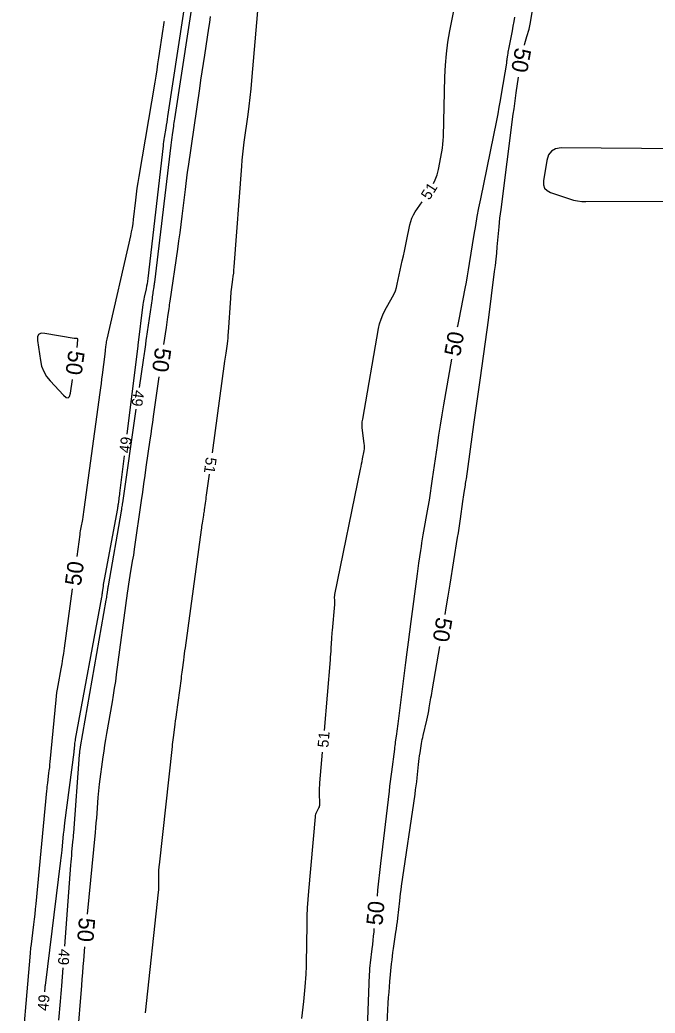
# Model space of a CAD drawing. Extents: x 2384780 to 2405861, y 547869 to 573706.
# Drawn here: x 2396741.7 to 2396858.8, y 554087 to 554270.2 of the extents above; entities that cross this region are included whole.
import ezdxf

# ---------------------------------------------------------------- set-up
doc = ezdxf.new("R2010")
doc.units = 0
doc.layers.add('Old_Level_60', color=7, linetype='Continuous')
doc.layers.add('Old_Level_61', color=7, linetype='Continuous')

msp = doc.modelspace()

# ---------------------------------------------------------------- linework, layer by layer
at = {"layer": 'Old_Level_60'}
for points in [[(2396772.7135, 554277.265), (2396768.93325, 554252.35175), (2396768.8505, 554251.81325), (2396768.7655, 554251.27525), (2396768.67825, 554250.7375), (2396768.589, 554250.20025), (2396768.2935, 554248.44525), (2396768.23275, 554248.069), (2396768.17675, 554247.692), (2396768.126, 554247.314), (2396768.08, 554246.93575), (2396765.2765, 554222.4755), (2396765.2145, 554221.994), (2396765.1395, 554221.51475), (2396765.05125, 554221.03775), (2396764.94975, 554220.563), (2396764.597, 554219.016), (2396764.5255, 554218.68375), (2396764.4625, 554218.35), (2396764.40825, 554218.01475), (2396764.36225, 554217.678), (2396763.4345, 554210.16675), (2396763.433, 554210.15575), (2396763.43175, 554210.14475), (2396763.43025, 554210.13375), (2396763.42875, 554210.12275), (2396763.424, 554210.087), (2396763.42275, 554210.0795), (2396763.42175, 554210.07175), (2396763.421, 554210.064), (2396763.42, 554210.05625), (2396761.40875, 554193.77225)], [(2396763.73525, 554202.35825), (2396764.4735, 554207.44075), (2396764.5305, 554207.834), (2396764.58725, 554208.22725), (2396764.64375, 554208.6205), (2396764.7, 554209.014), (2396764.883, 554210.29875), (2396764.92225, 554210.57425), (2396764.96175, 554210.8495), (2396765.0015, 554211.12475), (2396765.04125, 554211.4), (2396766.1125, 554218.77975), (2396766.156, 554219.07925), (2396766.1995, 554219.3785), (2396766.243, 554219.67775), (2396766.28675, 554219.97725), (2396766.42975, 554220.955), (2396766.45975, 554221.1645), (2396766.48825, 554221.37425), (2396766.5155, 554221.58425), (2396766.54125, 554221.7945), (2396769.56175, 554247.042), (2396769.621, 554247.52475), (2396769.6835, 554248.00725), (2396769.749, 554248.48925), (2396769.81775, 554248.971), (2396770.04725, 554250.5435), (2396770.0965, 554250.88025), (2396770.1465, 554251.21725), (2396770.19725, 554251.554), (2396770.24825, 554251.8905), (2396774.1165, 554277.22875)], [(2396817.95025, 554240.0055), (2396818.2475, 554240.637), (2396818.57925, 554241.579), (2396818.8175, 554242.5595), (2396819.443, 554245.825), (2396819.5625, 554246.5265), (2396819.65275, 554247.23075), (2396819.71375, 554247.9385), (2396819.7455, 554248.64925), (2396820.0125, 554259.6755), (2396820.10975, 554261.80075), (2396820.2985, 554263.91575), (2396820.57875, 554266.02075), (2396820.9505, 554268.1155), (2396822.31425, 554274.94175)], [(2396785.47975, 554271.8335), (2396784.38475, 554258.98175), (2396784.24025, 554257.40775), (2396784.07525, 554255.836), (2396783.89, 554254.2665), (2396783.684, 554252.6995), (2396782.978, 554247.58375), (2396782.83525, 554246.48675), (2396782.71025, 554245.38775), (2396782.6025, 554244.287), (2396782.51225, 554243.18425), (2396781.1395, 554224.59325), (2396781.0925, 554224.018), (2396781.03675, 554223.4435), (2396780.97225, 554222.87), (2396780.89875, 554222.29725), (2396780.64425, 554220.42825), (2396780.59325, 554220.0275), (2396780.5495, 554219.626), (2396780.51325, 554219.2235), (2396780.484, 554218.8205), (2396780.086, 554212.545), (2396780.0475, 554212.014), (2396779.99875, 554211.48375), (2396779.94, 554210.95475), (2396779.87125, 554210.42675), (2396779.6305, 554208.70325), (2396779.57925, 554208.334), (2396779.528, 554207.9645), (2396779.477, 554207.59525), (2396779.42625, 554207.22575), (2396777.11575, 554190.33575)], [(2396863.65475, 554246.3905), (2396841.477, 554246.5325), (2396840.43475, 554246.395), (2396839.6395, 554245.96775), (2396839.091, 554245.2505), (2396838.7895, 554244.24325), (2396838.20775, 554240.48), (2396838.19525, 554239.74125), (2396838.40675, 554239.13825), (2396838.8425, 554238.67075), (2396839.5025, 554238.33875), (2396842.96575, 554237.15325), (2396843.71325, 554236.9315), (2396844.47125, 554236.7735), (2396845.23975, 554236.68), (2396846.019, 554236.6505), (2396868.836, 554236.72575)], [(2396797.80775, 554139.12825), (2396798.9205, 554152.13625), (2396798.96525, 554152.678), (2396799.007, 554153.22025), (2396799.0455, 554153.7625), (2396799.08125, 554154.305), (2396799.19225, 554156.07775), (2396799.21725, 554156.45775), (2396799.2445, 554156.83725), (2396799.27425, 554157.21675), (2396799.306, 554157.596), (2396799.72225, 554162.37575), (2396799.735, 554162.55675), (2396799.74175, 554162.7375), (2396799.74225, 554162.91875), (2396799.737, 554163.1), (2396799.70975, 554163.692), (2396799.70775, 554163.8185), (2396799.71375, 554163.9445), (2396799.7275, 554164.07), (2396799.749, 554164.1945), (2396804.4825, 554187.34425), (2396804.5765, 554187.8085), (2396804.6685, 554188.27325), (2396804.75875, 554188.7385), (2396804.84725, 554189.204), (2396805.1325, 554190.72525), (2396805.1805, 554191.0515), (2396805.20175, 554191.3785), (2396805.1965, 554191.706), (2396805.1645, 554192.03425), (2396804.8315, 554194.45775), (2396804.78025, 554194.9765), (2396804.76975, 554195.49475), (2396804.79975, 554196.012), (2396804.87025, 554196.52875), (2396807.81425, 554213.27525), (2396808.002, 554214.13525), (2396808.2585, 554214.971), (2396808.5835, 554215.7825), (2396808.97725, 554216.56975), (2396810.37575, 554219.102), (2396810.6545, 554219.6525), (2396810.89125, 554220.21875), (2396811.08625, 554220.80075), (2396811.23925, 554221.3985), (2396812.17675, 554225.70225), (2396812.3745, 554226.618), (2396812.569, 554227.5345), (2396812.7605, 554228.45175), (2396812.9485, 554229.36975), (2396813.55725, 554232.3695), (2396813.717, 554233), (2396813.93525, 554233.60625), (2396814.212, 554234.18825), (2396814.54725, 554234.74575), (2396815.80825, 554236.6315)], [(2396749.962, 554099.367), (2396751.1015, 554114.323), (2396751.148, 554114.91275), (2396751.197, 554115.502), (2396751.24925, 554116.09125), (2396751.304, 554116.68025), (2396751.488, 554118.6035), (2396751.52625, 554119.01575), (2396751.56225, 554119.42825), (2396751.59625, 554119.84075), (2396751.628, 554120.25375), (2396752.69475, 554134.654), (2396752.70675, 554134.801), (2396752.72075, 554134.94775), (2396752.737, 554135.09425), (2396752.7555, 554135.2405), (2396752.819, 554135.71825), (2396752.833, 554135.8205), (2396752.84825, 554135.92275), (2396752.8645, 554136.0245), (2396752.88175, 554136.1265), (2396757.61375, 554163.1725), (2396757.65825, 554163.43425), (2396757.7, 554163.69625), (2396757.739, 554163.959), (2396757.77525, 554164.222), (2396757.88925, 554165.08175), (2396757.91475, 554165.266), (2396757.942, 554165.44975), (2396757.9715, 554165.63325), (2396758.0025, 554165.8165), (2396760.416, 554179.551), (2396760.4425, 554179.7055), (2396760.46775, 554179.86025), (2396760.49175, 554180.01525), (2396760.5145, 554180.17025), (2396760.58675, 554180.67725), (2396760.60225, 554180.786), (2396760.61775, 554180.89475), (2396760.6335, 554181.00325), (2396760.64925, 554181.112), (2396763.16025, 554198.39975)], [(2396760.9185, 554189.8025), (2396760.06775, 554182.91425), (2396760.032, 554182.6295), (2396759.9955, 554182.34475), (2396759.95825, 554182.06025), (2396759.92, 554181.77575), (2396759.79375, 554180.847), (2396759.7655, 554180.648), (2396759.73475, 554180.4495), (2396759.70175, 554180.2515), (2396759.66625, 554180.05375), (2396757.2405, 554166.992), (2396757.18275, 554166.671), (2396757.129, 554166.34925), (2396757.07925, 554166.027), (2396757.03325, 554165.70425), (2396756.889, 554164.64875), (2396756.857, 554164.42275), (2396756.822, 554164.197), (2396756.7845, 554163.972), (2396756.7445, 554163.74725), (2396751.90175, 554137.52025), (2396751.86075, 554137.283), (2396751.82475, 554137.04475), (2396751.79425, 554136.806), (2396751.76875, 554136.5665), (2396751.6945, 554135.783), (2396751.678, 554135.615), (2396751.66, 554135.4475), (2396751.6405, 554135.28), (2396751.61975, 554135.1125), (2396749.94875, 554122.1185), (2396749.86275, 554121.4275), (2396749.7825, 554120.736), (2396749.708, 554120.0435), (2396749.639, 554119.35075), (2396749.4235, 554117.08625), (2396749.3755, 554116.601), (2396749.324, 554116.1165), (2396749.269, 554115.63225), (2396749.2105, 554115.14825), (2396746.3365, 554092.09625), (2396746.33225, 554092.06125), (2396746.3285, 554092.026), (2396746.325, 554091.991), (2396746.32175, 554091.95575), (2396746.312, 554091.84075), (2396746.30975, 554091.81625), (2396746.30775, 554091.7915), (2396746.30575, 554091.76675), (2396746.3035, 554091.74225), (2396746.23475, 554090.9345)], [(2396776.5735, 554186.37275), (2396776.043, 554182.4935), (2396775.99275, 554182.12825), (2396775.9425, 554181.76275), (2396775.89175, 554181.3975), (2396775.841, 554181.03225), (2396775.67425, 554179.839), (2396775.638, 554179.58325), (2396775.6005, 554179.328), (2396775.56175, 554179.07275), (2396775.522, 554178.8175), (2396775.29, 554177.3555), (2396775.24125, 554177.04225), (2396775.194, 554176.7285), (2396775.1485, 554176.4145), (2396775.10475, 554176.1005), (2396772.1305, 554154.36425), (2396772.05475, 554153.806), (2396771.98025, 554153.2475), (2396771.9075, 554152.68875), (2396771.83575, 554152.12975), (2396771.60425, 554150.30375), (2396771.554, 554149.9125), (2396771.503, 554149.52125), (2396771.451, 554149.13025), (2396771.398, 554148.7395), (2396770.48975, 554142.1005), (2396770.41, 554141.5115), (2396770.33175, 554140.92225), (2396770.25525, 554140.33275), (2396770.18025, 554139.74325), (2396769.938, 554137.81675), (2396769.88675, 554137.40375), (2396769.83725, 554136.99075), (2396769.7895, 554136.57725), (2396769.74325, 554136.16375), (2396767.3515, 554114.34925), (2396767.338, 554114.22525), (2396767.325, 554114.1015), (2396767.3125, 554113.97775), (2396767.3, 554113.85375), (2396767.26025, 554113.449), (2396767.253, 554113.362), (2396767.24825, 554113.27525), (2396767.24575, 554113.18825), (2396767.24575, 554113.101), (2396767.275, 554111.07425), (2396767.27475, 554110.64), (2396767.261, 554110.20675), (2396767.23375, 554109.774), (2396767.19325, 554109.34175), (2396764.76675, 554087.10725)], [(2396793.63925, 554086.00875), (2396794.00575, 554089.15725), (2396794.081, 554089.8325), (2396794.149, 554090.508), (2396794.2105, 554091.1845), (2396794.26475, 554091.8615), (2396794.4405, 554094.201), (2396794.4745, 554094.70225), (2396794.5005, 554095.20425), (2396794.519, 554095.70625), (2396794.5295, 554096.20875), (2396794.62625, 554103.3685), (2396794.66125, 554104.902), (2396794.72525, 554106.434), (2396794.81775, 554107.96475), (2396794.93925, 554109.49375), (2396796.15675, 554123.19825), (2396796.19075, 554123.446), (2396796.24825, 554123.68675), (2396796.32925, 554123.92075), (2396796.434, 554124.14775), (2396796.81375, 554124.87825), (2396796.8845, 554125.03725), (2396796.934, 554125.20125), (2396796.96225, 554125.37025), (2396796.969, 554125.54425), (2396796.9245, 554127.66675), (2396796.92075, 554128.12125), (2396796.9295, 554128.5755), (2396796.95, 554129.02925), (2396796.98275, 554129.48275), (2396797.467, 554135.14275)], [(2396748.89575, 554085.74825), (2396749.17575, 554089.15975), (2396749.23525, 554089.89075), (2396749.2935, 554090.62175), (2396749.35075, 554091.353), (2396749.407, 554092.08425), (2396749.658, 554095.37875)]]:
    msp.add_lwpolyline(points, dxfattribs=at)
at = {"layer": 'Old_Level_61'}
for points in [[(2396834.68875, 554265.50425), (2396834.75025, 554265.77), (2396834.8595, 554266.203), (2396834.97725, 554266.6335), (2396835.1035, 554267.062), (2396835.5305, 554268.45775), (2396835.61675, 554268.758), (2396835.693, 554269.06075), (2396835.759, 554269.36575), (2396835.81475, 554269.67325), (2396838.558, 554286.3905)], [(2396768.2845, 554269.83475), (2396768.255, 554269.65675), (2396768.18775, 554269.24025), (2396768.122, 554268.8235), (2396768.05775, 554268.4065), (2396767.26125, 554263.15675), (2396767.08825, 554262.032), (2396766.91075, 554260.90825), (2396766.72875, 554259.785), (2396766.542, 554258.66275), (2396763.61425, 554241.27), (2396763.43875, 554240.18425), (2396763.27775, 554239.09675), (2396763.131, 554238.007), (2396762.9985, 554236.91525), (2396762.5895, 554233.3455), (2396762.49125, 554232.58225), (2396762.37225, 554231.82275), (2396762.2325, 554231.06675), (2396762.0715, 554230.31425), (2396757.72875, 554211.276), (2396757.677, 554211.03475), (2396757.63125, 554210.79275), (2396757.59175, 554210.5495), (2396757.5585, 554210.305), (2396757.4375, 554209.32625), (2396757.42725, 554209.24425), (2396757.41675, 554209.1625), (2396757.406, 554209.08075), (2396757.395, 554208.999), (2396757.35875, 554208.73175), (2396757.351, 554208.67475), (2396757.3435, 554208.6175), (2396757.336, 554208.56), (2396757.329, 554208.50275), (2396756.86125, 554204.71575), (2396756.75975, 554203.9045), (2396756.65575, 554203.0935), (2396756.54925, 554202.28275), (2396756.4405, 554201.4725), (2396753.504, 554179.87825), (2396753.439, 554179.4195), (2396753.36825, 554178.9615), (2396753.29175, 554178.5045), (2396753.21, 554178.0485), (2396752.9335, 554176.55975), (2396752.87625, 554176.2405), (2396752.82275, 554175.92075), (2396752.773, 554175.60025), (2396752.72725, 554175.279), (2396752.17125, 554171.20425)], [(2396768.23975, 554210.2805), (2396768.69275, 554213.45975), (2396768.7615, 554213.94025), (2396768.83025, 554214.42075), (2396768.8995, 554214.90125), (2396768.96925, 554215.3815), (2396769.197, 554216.95075), (2396769.24575, 554217.287), (2396769.29475, 554217.62325), (2396769.34375, 554217.9595), (2396769.39275, 554218.29575), (2396770.79425, 554227.886), (2396771.01025, 554229.39775), (2396771.21625, 554230.91075), (2396771.4125, 554232.42525), (2396771.59875, 554233.941), (2396772.1915, 554238.89475), (2396772.32175, 554239.95575), (2396772.459, 554241.01575), (2396772.60325, 554242.075), (2396772.75425, 554243.13325), (2396774.85025, 554257.4985), (2396775.07475, 554259.0285), (2396775.30175, 554260.558), (2396775.5315, 554262.08725), (2396775.7635, 554263.61625), (2396776.526, 554268.61), (2396776.68875, 554269.68025), (2396776.8505, 554270.7505)], [(2396832.8545, 554270.67075), (2396832.718, 554269.82625), (2396832.57025, 554268.98375), (2396832.41075, 554268.14325), (2396831.73975, 554264.7295), (2396831.69175, 554264.477), (2396831.64775, 554264.22375), (2396831.607, 554263.97025), (2396831.57, 554263.71575), (2396831.455, 554262.88425), (2396831.42975, 554262.706), (2396831.40325, 554262.528), (2396831.37575, 554262.35025), (2396831.347, 554262.17275), (2396830.40875, 554256.48), (2396830.202, 554255.26125), (2396829.9835, 554254.0445), (2396829.75375, 554252.83), (2396829.5125, 554251.6175), (2396826.561, 554237.13875), (2396826.2375, 554235.5075), (2396825.93175, 554233.873), (2396825.6435, 554232.2355), (2396825.37275, 554230.5945), (2396824.5175, 554225.22925), (2396824.329, 554224.0805), (2396824.13, 554222.93375), (2396823.921, 554221.7885), (2396823.70125, 554220.64525), (2396822.5775, 554214.93275), (2396822.33975, 554213.708), (2396822.30425, 554213.5195)], [(2396820.068, 554160.54125), (2396820.26475, 554161.72025), (2396820.62775, 554163.9265), (2396820.9865, 554166.13375), (2396822.3715, 554174.71875), (2396822.50775, 554175.57775), (2396822.639, 554176.4375), (2396822.76525, 554177.298), (2396822.8865, 554178.15925), (2396823.32575, 554181.33925), (2396823.385, 554181.7595), (2396823.44675, 554182.17925), (2396823.51075, 554182.59875), (2396823.57725, 554183.018), (2396823.79825, 554184.3865), (2396823.84475, 554184.68), (2396823.8895, 554184.9735), (2396823.93275, 554185.2675), (2396823.97425, 554185.5615), (2396825.357, 554195.5775), (2396825.6545, 554197.7235), (2396825.95425, 554199.86925), (2396826.2565, 554202.01475), (2396826.56125, 554204.15975), (2396828.074, 554214.76925), (2396828.07425, 554214.76975), (2396828.07425, 554214.7705), (2396828.07425, 554214.771), (2396828.0745, 554214.7715), (2396828.07475, 554214.77325), (2396828.07475, 554214.77375), (2396828.07475, 554214.774), (2396828.07475, 554214.7745), (2396828.075, 554214.775), (2396829.1925, 554223.75375), (2396829.329, 554224.889), (2396829.45575, 554226.02525), (2396829.57325, 554227.16225), (2396829.681, 554228.30075), (2396830.01725, 554232.0205), (2396830.09325, 554232.81725), (2396830.1765, 554233.61325), (2396830.2675, 554234.40825), (2396830.36625, 554235.2025), (2396832.63175, 554252.77025), (2396832.761, 554253.7555), (2396832.89525, 554254.74), (2396833.034, 554255.72375), (2396833.17775, 554256.707), (2396833.608, 554259.6055)], [(2396752.23175, 554209.76525), (2396752.4075, 554211.18425), (2396752.406, 554211.2665), (2396752.378, 554211.3265), (2396752.32375, 554211.3645), (2396752.24325, 554211.3805), (2396751.93675, 554211.39625), (2396751.87125, 554211.40075), (2396751.806, 554211.407), (2396751.74075, 554211.415), (2396751.67575, 554211.42525), (2396746.27525, 554212.342), (2396745.6055, 554212.36), (2396745.1595, 554212.14875), (2396744.93775, 554211.708), (2396744.94, 554211.03775)], [(2396744.94, 554211.03775), (2396745.4735, 554207.37525), (2396745.70625, 554206.31975), (2396746.08625, 554205.33425), (2396746.61375, 554204.4195), (2396747.2885, 554203.575), (2396749.73375, 554200.93125), (2396750.207, 554200.531), (2396750.5785, 554200.46275), (2396750.84875, 554200.727), (2396751.01725, 554201.3235), (2396751.40325, 554203.82325)], [(2396821.24025, 554207.61475), (2396819.758, 554199.1765), (2396819.4375, 554197.306), (2396819.13275, 554195.433), (2396818.84375, 554193.55775), (2396818.5705, 554191.67975), (2396817.7035, 554185.54125), (2396817.512, 554184.22675), (2396817.3095, 554182.914), (2396817.0955, 554181.603), (2396816.8705, 554180.29375), (2396815.96875, 554175.1805), (2396815.84675, 554174.47125), (2396815.73075, 554173.761), (2396815.621, 554173.05), (2396815.51725, 554172.33775), (2396815.188, 554170.01), (2396815.118, 554169.511), (2396815.04925, 554169.012), (2396814.98175, 554168.51275), (2396814.91525, 554168.01325), (2396813.7565, 554159.2195), (2396813.509, 554157.335), (2396813.26275, 554155.4505), (2396813.018, 554153.5655), (2396812.77475, 554151.6805), (2396811.32025, 554140.38), (2396811.26025, 554139.915), (2396811.19975, 554139.45), (2396811.139, 554138.985), (2396811.07775, 554138.52), (2396810.877, 554137.00125), (2396810.83425, 554136.67575), (2396810.79175, 554136.35025), (2396810.74925, 554136.02475), (2396810.70725, 554135.699), (2396810.1705, 554131.53175), (2396810.05675, 554130.63875), (2396809.94525, 554129.74525), (2396809.836, 554128.8515), (2396809.72925, 554127.9575), (2396808.1535, 554114.611), (2396807.966, 554112.98), (2396807.78875, 554111.34825), (2396807.62175, 554109.71525), (2396807.51275, 554108.58225)], [(2396754.18675, 554105.25075), (2396755.62875, 554120.33025), (2396755.711, 554121.21475), (2396755.78825, 554122.09975), (2396755.861, 554122.985), (2396755.929, 554123.8705), (2396756.1435, 554126.7645), (2396756.194, 554127.384), (2396756.25325, 554128.00275), (2396756.32175, 554128.6205), (2396756.39925, 554129.23725), (2396757.0685, 554134.26575), (2396757.2175, 554135.3425), (2396757.37725, 554136.41725), (2396757.54825, 554137.49075), (2396757.73, 554138.56225), (2396758.75425, 554144.41575), (2396758.96725, 554145.67125), (2396759.16725, 554146.9285), (2396759.35425, 554148.18775), (2396759.52825, 554149.449), (2396761.52175, 554164.467), (2396761.63375, 554165.2775), (2396761.754, 554166.08675), (2396761.883, 554166.8945), (2396762.02025, 554167.701), (2396762.483, 554170.3335), (2396762.57975, 554170.898), (2396762.672, 554171.46325), (2396762.7595, 554172.02925), (2396762.84275, 554172.596), (2396764.12075, 554181.56825), (2396764.33975, 554183.10175), (2396764.56, 554184.63525), (2396764.781, 554186.1685), (2396765.00325, 554187.7015), (2396765.7305, 554192.7095), (2396765.886, 554193.78275), (2396766.041, 554194.856), (2396766.195, 554195.9295), (2396766.34825, 554197.003), (2396767.3935, 554204.3405)], [(2396751.36, 554165.25925), (2396749.86325, 554154.28925), (2396749.72825, 554153.342), (2396749.58225, 554152.3965), (2396749.42525, 554151.45275), (2396749.257, 554150.511), (2396748.6895, 554147.437), (2396748.575, 554146.77725), (2396748.47525, 554146.1155), (2396748.39025, 554145.45175), (2396748.31975, 554144.78575), (2396747.239, 554133.38575), (2396747.186, 554132.84925), (2396747.1285, 554132.31325), (2396747.06625, 554131.77775), (2396746.99975, 554131.243), (2396746.77525, 554129.49625), (2396746.7285, 554129.12175), (2396746.685, 554128.747), (2396746.64475, 554128.37175), (2396746.6075, 554127.99625), (2396744.62475, 554107.17), (2396744.53125, 554106.225), (2396744.431, 554105.281), (2396744.32375, 554104.3375), (2396744.20975, 554103.395), (2396743.69, 554099.2255), (2396743.67625, 554099.1115), (2396743.66375, 554098.9975), (2396743.65225, 554098.88325), (2396743.642, 554098.769), (2396743.61025, 554098.3955), (2396743.6035, 554098.3155), (2396743.5965, 554098.2355), (2396743.58975, 554098.1555), (2396743.583, 554098.0755), (2396741.69975, 554075.96075)], [(2396808.95425, 554076.6045), (2396809.59825, 554088.88875), (2396809.65625, 554089.8885), (2396809.72525, 554090.8875), (2396809.80525, 554091.8855), (2396809.8965, 554092.88275), (2396810.2125, 554096.13925), (2396810.2845, 554096.8365), (2396810.36525, 554097.53275), (2396810.4545, 554098.22775), (2396810.55225, 554098.922), (2396810.99675, 554101.94025), (2396811.0895, 554102.58725), (2396811.17675, 554103.235), (2396811.2585, 554103.8835), (2396811.33475, 554104.53275), (2396811.69725, 554107.7275), (2396811.77775, 554108.41175), (2396811.86375, 554109.09525), (2396811.955, 554109.778), (2396812.05175, 554110.46), (2396814.52825, 554127.4195), (2396814.634, 554128.1705), (2396814.7315, 554128.9225), (2396814.821, 554129.67525), (2396814.9025, 554130.42925), (2396815.15575, 554132.89375), (2396815.214, 554133.42125), (2396815.281, 554133.9475), (2396815.35625, 554134.47275), (2396815.44, 554134.997), (2396815.72925, 554136.7195), (2396815.794, 554137.088), (2396815.8645, 554137.4555), (2396815.94025, 554137.82175), (2396816.022, 554138.187), (2396816.677, 554141.0185), (2396816.8045, 554141.58775), (2396816.92375, 554142.1585), (2396817.03475, 554142.731), (2396817.13775, 554143.30525), (2396817.4605, 554145.18325), (2396817.52975, 554145.58575), (2396817.5985, 554145.98825), (2396817.66725, 554146.391), (2396817.73575, 554146.7935), (2396819.06775, 554154.62525)], [(2396806.95625, 554102.608), (2396806.902, 554102.024), (2396806.8265, 554101.239), (2396806.7455, 554100.4545), (2396806.6595, 554099.6705), (2396806.56825, 554098.88725), (2396806.2615, 554096.32925), (2396806.201, 554095.78075), (2396806.1515, 554095.2315), (2396806.11275, 554094.681), (2396806.08475, 554094.13), (2396805.6085, 554082.54625)], [(2396751.51775, 554072.67975), (2396753.1125, 554092.11725), (2396753.20675, 554093.2765), (2396753.2995, 554094.43575), (2396753.39025, 554095.595), (2396753.4795, 554096.7545), (2396753.6715, 554099.27325)]]:
    msp.add_lwpolyline(points, dxfattribs=at)

# ---------------------------------------------------------------- texts
at = {"layer": 'Old_Level_60'}
for s, rotation, p in [('51', 57.5886333, (2396817.15625, 554236.801)), ('49', 261.7353778, (2396762.671, 554201.98775)), ('49', 82.9592222, (2396761.9745, 554190.19575)), ('51', 262.2101417, (2396776.0075, 554189.613)), ('51', 85.1111528, (2396798.537, 554135.92075)), ('49', 265.6428472, (2396748.9255, 554098.92475)), ('49', 85.1327528, (2396746.93575, 554087.38175))]:
    msp.add_text(s, height=2, rotation=rotation, dxfattribs=at).set_placement(p)
at = {"layer": 'Old_Level_61'}
for rotation, p in [(259.6164083, (2396833.0125, 554265.16475)), (79.7867944, (2396822.81825, 554207.97875)), (261.8919111, (2396766.66475, 554209.8605)), (262.0620056, (2396750.70175, 554209.33475)), (82.2298694, (2396752.9325, 554165.68875)), (260.4027611, (2396818.48525, 554160.16175)), (84.6773028, (2396808.50825, 554103.10425)), (265.0721528, (2396752.61675, 554104.746))]:
    msp.add_text('50', height=3, rotation=rotation, dxfattribs=at).set_placement(p)

doc.saveas('drawing.dxf')
